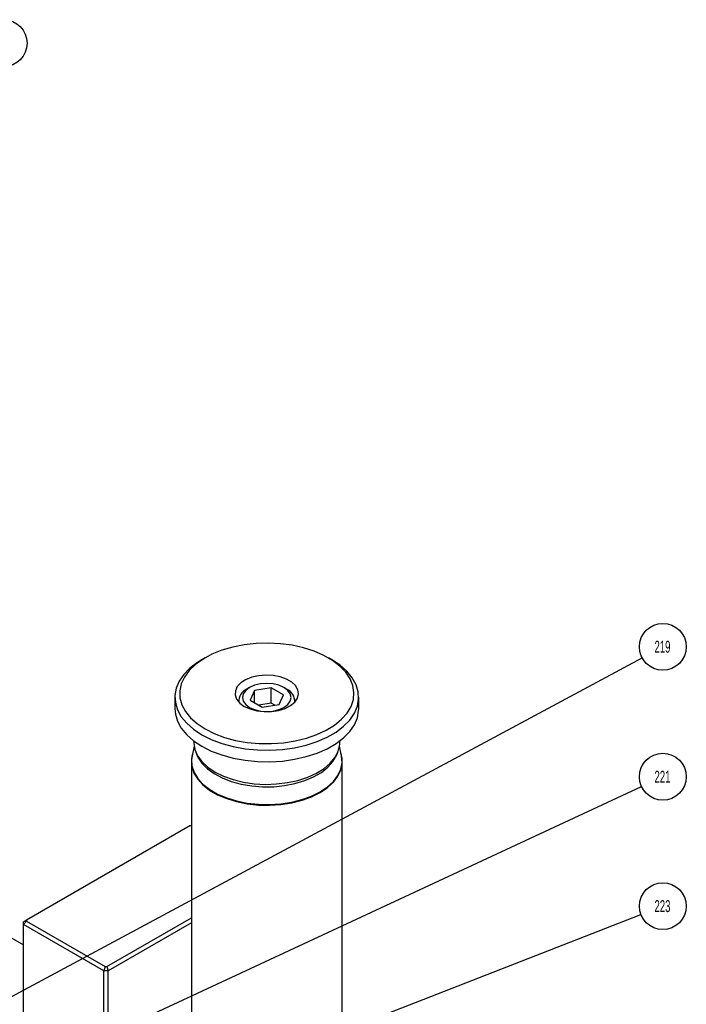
# Model space of a CAD drawing. Header units: inches. Extents: x 1880 to 2363, y -453 to -54.
# Tile 940 of 1056: x 2158.87 to 2164.44, y -421.38 to -413.14. Entities that reach past the tile are written whole.
import ezdxf

# ---------------------------------------------------------------- set-up
doc = ezdxf.new("R2010")
doc.units = ezdxf.units.IN
doc.header["$LTSCALE"] = 0.5
doc.header["$MEASUREMENT"] = 0
for name, color, linetype in [('DSS-M-S', 53, 'Continuous'), ('DST-M-S', 53, 'Continuous'), ('SID-M-S', 105, 'Continuous'), ('SVF-M-S', 8, 'Continuous')]:
    doc.layers.add(name, color=color, linetype=linetype)
doc.styles.add('SLDTEXTSTYLE0', font='TXT', dxfattribs={"width": 0.595745})

msp = doc.modelspace()

# ---------------------------------------------------------------- linework, layer by layer
at = {"layer": 'DSS-M-S', "linetype": 'Continuous', "lineweight": 25}
for p, q in [((2160.65162, -418.38875), (2160.56108, -418.41538)), ((2160.7477, -418.36965), (2160.65162, -418.38875)), ((2160.84745, -418.35846), (2160.7477, -418.36965)), ((2160.94892, -418.35539), (2160.84745, -418.35846)), ((2161.05015, -418.3605), (2160.94892, -418.35539)), ((2161.14916, -418.3737), (2161.05015, -418.3605)), ((2161.24402, -418.39472), (2161.14916, -418.3737)), ((2161.3329, -418.42316), (2161.24402, -418.39472)), ((2160.40353, -418.48903), (2160.33958, -418.53462)), ((2160.42111, -418.47852), (2160.39326, -418.4946)), ((2160.47785, -418.44903), (2160.40353, -418.48903)), ((2160.56108, -418.41538), (2160.47785, -418.44903)), ((2161.41405, -418.45846), (2161.3329, -418.42316)), ((2161.4859, -418.49994), (2161.41405, -418.45846)), ((2161.47916, -418.4946), (2161.45131, -418.47852)), ((2160.29426, -418.56487), (2160.2429, -418.61759)), ((2160.33958, -418.53462), (2160.28725, -418.5849)), ((2160.35757, -418.51667), (2160.29426, -418.56487)), ((2160.39326, -418.4946), (2160.35757, -418.51667)), ((2161.54793, -418.54014), (2161.47916, -418.4946)), ((2161.54705, -418.54679), (2161.4859, -418.49994)), ((2161.59632, -418.59809), (2161.54705, -418.54679)), ((2161.6054, -418.59072), (2161.54793, -418.54014)), ((2160.2429, -418.61759), (2160.20446, -418.67386)), ((2160.24754, -418.6389), (2160.22125, -418.69556)), ((2160.28725, -418.5849), (2160.24754, -418.6389)), ((2160.8102, -418.64088), (2160.75971, -418.66129)), ((2160.86749, -418.62774), (2160.8102, -418.64088)), ((2160.92849, -418.62258), (2160.86749, -418.62774)), ((2160.9899, -418.62569), (2160.92849, -418.62258)), ((2161.04841, -418.63688), (2160.9899, -418.62569)), ((2161.10088, -418.65556), (2161.04841, -418.63688)), ((2161.63273, -418.65286), (2161.59632, -418.59809)), ((2161.6504, -418.64535), (2161.6054, -418.59072)), ((2161.65559, -418.71001), (2161.63273, -418.65286)), ((2161.6821, -418.703), (2161.6504, -418.64535)), ((2160.17966, -418.73263), (2160.16894, -418.79281)), ((2160.20446, -418.67386), (2160.17966, -418.73263)), ((2160.22125, -418.69556), (2160.20886, -418.75378)), ((2160.68947, -418.7192), (2160.67351, -418.75358)), ((2160.71872, -418.68788), (2160.68947, -418.7192)), ((2160.75971, -418.66129), (2160.71872, -418.68788)), ((2161.14447, -418.68073), (2161.10088, -418.65556)), ((2161.17683, -418.71101), (2161.14447, -418.68073)), ((2161.19622, -418.7448), (2161.17683, -418.71101)), ((2161.66445, -418.76845), (2161.65559, -418.71001)), ((2161.6999, -418.76261), (2161.6821, -418.703)), ((2160.16849, -418.80794), (2160.16849, -418.90438)), ((2160.16894, -418.79281), (2160.17252, -418.85326)), ((2160.20886, -418.75378), (2160.21063, -418.81244)), ((2160.21063, -418.81244), (2160.22653, -418.87037)), ((2160.67351, -418.75358), (2160.67172, -418.78915)), ((2160.67172, -418.78915), (2160.68419, -418.824)), ((2161.1699, -418.84853), (2161.19266, -418.81546)), ((2161.19266, -418.81546), (2161.2016, -418.78025)), ((2161.2016, -418.78025), (2161.19622, -418.7448)), ((2161.65913, -418.82703), (2161.66445, -418.76845)), ((2161.70348, -418.82307), (2161.6999, -418.76261)), ((2161.70393, -418.90438), (2161.70393, -418.80794)), ((2160.17252, -418.85326), (2160.19032, -418.91287)), ((2160.22653, -418.87037), (2160.25624, -418.92647)), ((2160.68419, -418.824), (2160.71024, -418.85625)), ((2160.71024, -418.85625), (2160.74847, -418.88417)), ((2160.74847, -418.88417), (2160.79683, -418.90624)), ((2161.03423, -418.91823), (2161.08849, -418.90134)), ((2161.08849, -418.90134), (2161.13454, -418.87768)), ((2161.13454, -418.87768), (2161.1699, -418.84853)), ((2161.60666, -418.94008), (2161.63974, -418.88461)), ((2161.63974, -418.88461), (2161.65913, -418.82703)), ((2161.66795, -418.94201), (2161.69276, -418.88324)), ((2161.69276, -418.88324), (2161.70348, -418.82307)), ((2160.16849, -418.90438), (2160.17252, -418.9497)), ((2160.17252, -418.9497), (2160.19032, -419.00931)), ((2160.19032, -418.91287), (2160.22202, -418.97052)), ((2160.22202, -418.97052), (2160.26702, -419.02515)), ((2160.25624, -418.92647), (2160.29918, -418.97964)), ((2160.29918, -418.97964), (2160.35453, -419.02883)), ((2160.79683, -418.90624), (2160.8527, -418.92128)), ((2160.8527, -418.92128), (2160.91307, -418.92848)), ((2160.91307, -418.92848), (2160.97469, -418.92744)), ((2160.97469, -418.92744), (2161.03423, -418.91823)), ((2161.56052, -418.99235), (2161.60666, -418.94008)), ((2161.62952, -418.99828), (2161.66795, -418.94201)), ((2161.66795, -419.03845), (2161.69276, -418.97968)), ((2161.69276, -418.97968), (2161.70348, -418.91951)), ((2161.70348, -418.91951), (2161.70393, -418.90438)), ((2160.19032, -419.00931), (2160.22202, -419.06697)), ((2160.26702, -419.02515), (2160.32449, -419.07573)), ((2160.35453, -419.02883), (2160.42119, -419.0731)), ((2161.43294, -419.0833), (2161.50224, -419.0404)), ((2161.50224, -419.0404), (2161.56052, -418.99235)), ((2161.51485, -419.09921), (2161.57816, -419.05101)), ((2161.57816, -419.05101), (2161.62952, -418.99828)), ((2161.62952, -419.09472), (2161.66795, -419.03845)), ((2160.22202, -419.06697), (2160.26702, -419.12159)), ((2160.26702, -419.12159), (2160.32449, -419.17217)), ((2160.32449, -419.07573), (2160.39335, -419.12132)), ((2160.39335, -419.12132), (2160.47233, -419.16108)), ((2160.42119, -419.0731), (2160.49788, -419.11159)), ((2160.49788, -419.11159), (2160.5831, -419.14354)), ((2160.5831, -419.14354), (2160.67519, -419.16833)), ((2161.26687, -419.15043), (2161.35397, -419.12021)), ((2161.35397, -419.12021), (2161.43294, -419.0833)), ((2161.35727, -419.17853), (2161.44076, -419.14198)), ((2161.44076, -419.14198), (2161.51485, -419.09921)), ((2161.51485, -419.19565), (2161.57816, -419.14745)), ((2161.57816, -419.14745), (2161.62952, -419.09472)), ((2160.32449, -419.17217), (2160.39335, -419.21776)), ((2160.32597, -419.1733), (2160.32597, -419.18406)), ((2160.32597, -419.18406), (2160.32609, -419.19081)), ((2160.32609, -419.19081), (2160.33502, -419.24449)), ((2160.39335, -419.21776), (2160.47233, -419.25752)), ((2160.47233, -419.16108), (2160.55994, -419.19425)), ((2160.55994, -419.19425), (2160.65457, -419.22023)), ((2160.65457, -419.22023), (2160.75444, -419.23853)), ((2160.67519, -419.16833), (2160.77237, -419.18548)), ((2160.77237, -419.18548), (2160.87273, -419.19466)), ((2160.87273, -419.19466), (2160.97433, -419.19568)), ((2160.97433, -419.19568), (2161.07518, -419.18853)), ((2161.06665, -419.24469), (2161.16846, -419.23036)), ((2161.07518, -419.18853), (2161.17334, -419.17335)), ((2161.16846, -419.23036), (2161.26593, -419.20817)), ((2161.17334, -419.17335), (2161.26687, -419.15043)), ((2161.26593, -419.20817), (2161.35727, -419.17853)), ((2161.44076, -419.23842), (2161.51485, -419.19565)), ((2161.53295, -419.25774), (2161.54544, -419.20429)), ((2161.54544, -419.20429), (2161.54645, -419.18406)), ((2161.54645, -419.18406), (2161.54645, -419.1733)), ((2160.33502, -419.24449), (2160.35805, -419.29676)), ((2160.35805, -419.29676), (2160.39462, -419.34639)), ((2160.47233, -419.25752), (2160.55994, -419.29069)), ((2160.55994, -419.29069), (2160.65457, -419.31667)), ((2160.75444, -419.23853), (2160.8577, -419.24881)), ((2160.8577, -419.24881), (2160.96242, -419.25087)), ((2160.96242, -419.25087), (2161.06665, -419.24469)), ((2161.16846, -419.32681), (2161.26593, -419.30462)), ((2161.26593, -419.30462), (2161.35727, -419.27497)), ((2161.35727, -419.27497), (2161.44076, -419.23842)), ((2161.46663, -419.35825), (2161.50647, -419.30947)), ((2161.50647, -419.30947), (2161.53295, -419.25774)), ((2160.39462, -419.34639), (2160.4439, -419.39222)), ((2160.4439, -419.39222), (2160.50471, -419.43316)), ((2160.65457, -419.31667), (2160.75444, -419.33497)), ((2160.75444, -419.33497), (2160.8577, -419.34525)), ((2160.8577, -419.34525), (2160.96242, -419.34731)), ((2160.96242, -419.34731), (2161.06665, -419.34113)), ((2161.06665, -419.34113), (2161.16846, -419.32681)), ((2161.41435, -419.40295), (2161.46663, -419.35825)), ((2160.50471, -419.43316), (2160.57563, -419.46827)), ((2160.57563, -419.46827), (2160.65501, -419.49671)), ((2161.19646, -419.5027), (2161.27766, -419.47603)), ((2161.27766, -419.47603), (2161.35087, -419.44252)), ((2161.35087, -419.44252), (2161.41435, -419.40295)), ((2160.65501, -419.49671), (2160.74098, -419.51783)), ((2160.74098, -419.51783), (2160.83152, -419.53112)), ((2160.83152, -419.53112), (2160.92452, -419.53628)), ((2160.92452, -419.53628), (2161.01779, -419.53318)), ((2161.01779, -419.53318), (2161.10915, -419.5219)), ((2161.10915, -419.5219), (2161.19646, -419.5027))]:
    msp.add_line(p, q, dxfattribs=at)
at = {"layer": 'DST-M-S', "linetype": 'Continuous', "lineweight": 25}
for p, q in [((2160.29249, -419.88411), (2158.92828, -420.67165)), ((2160.30629, -419.88411), (2160.29249, -419.88411)), ((2157.7012, -420.18433), (2158.90328, -420.87828)), ((2158.92828, -420.67165), (2158.90328, -420.68609)), ((2158.92828, -420.68011), (2158.90328, -420.7065)), ((2158.90328, -420.7065), (2158.90328, -420.68609)), ((2159.57503, -421.09429), (2158.90328, -420.7065)), ((2158.90328, -422.75601), (2158.90328, -420.7065)), ((2158.92828, -420.67165), (2158.92828, -420.68011)), ((2158.92828, -420.68011), (2159.58538, -421.05945)), ((2159.60003, -421.05945), (2160.30629, -420.65173)), ((2160.30629, -420.69255), (2159.61038, -421.09429)), ((2159.58538, -421.05945), (2159.57503, -421.09429)), ((2159.61038, -421.09429), (2159.57503, -421.09429)), ((2159.57503, -423.10372), (2159.57503, -421.09429)), ((2159.58538, -421.05945), (2159.60003, -421.05945)), ((2159.60003, -421.05945), (2159.61038, -421.09429)), ((2159.61038, -423.06006), (2159.61038, -421.09429))]:
    msp.add_line(p, q, dxfattribs=at)
at = {"layer": 'SID-M-S'}
for p, q in [((2156.05342, -422.78717), (2164.07166, -418.47894)), ((2156.90272, -422.88847), (2164.06661, -419.55525)), ((2157.02628, -423.36747), (2164.06169, -420.62549))]:
    msp.add_line(p, q, dxfattribs=at)
at = {"layer": 'SID-M-S', "color": 0}
for centre in [(2158.73807, -413.33956), (2164.24431, -418.38617), (2164.24431, -419.47256), (2164.24431, -420.55431)]:
    msp.add_circle(centre, 0.196, dxfattribs=at)
at = {"layer": 'SVF-M-S', "linetype": 'Continuous', "lineweight": 25}
for p, q in [((2160.79258, -418.72703), (2160.7603, -418.75132)), ((2160.79256, -418.72704), (2160.77045, -418.73981)), ((2160.83465, -418.70839), (2160.79258, -418.72703)), ((2160.97357, -418.72946), (2160.83415, -418.75103)), ((2160.88364, -418.69668), (2160.83465, -418.70839)), ((2160.93621, -418.69268), (2160.88364, -418.69668)), ((2160.98878, -418.69668), (2160.93621, -418.69268)), ((2161.07563, -418.78838), (2160.97357, -418.72946)), ((2160.97357, -418.85705), (2160.97357, -418.72946)), ((2161.03777, -418.70839), (2160.98878, -418.69668)), ((2161.07984, -418.72703), (2161.03777, -418.70839)), ((2161.11212, -418.75132), (2161.07984, -418.72703)), ((2161.10196, -418.73981), (2161.07986, -418.72704)), ((2160.74001, -418.7796), (2160.73308, -418.80995)), ((2160.73308, -418.80995), (2160.74001, -418.8403)), ((2160.7603, -418.75132), (2160.74001, -418.7796)), ((2160.83415, -418.75103), (2160.79679, -418.83151)), ((2160.83415, -418.85308), (2160.83415, -418.75103)), ((2161.03827, -418.86887), (2161.07563, -418.78838)), ((2161.13241, -418.7796), (2161.11212, -418.75132)), ((2161.13933, -418.80995), (2161.13241, -418.7796)), ((2161.13241, -418.8403), (2161.13933, -418.80995)), ((2160.70183, -418.83546), (2160.70183, -418.8478)), ((2160.74001, -418.8403), (2160.7603, -418.86858)), ((2160.7603, -418.86858), (2160.79258, -418.89286)), ((2160.79258, -418.89286), (2160.83465, -418.9115)), ((2160.79679, -418.83151), (2160.89885, -418.89043)), ((2160.97357, -418.85705), (2160.86903, -418.87322)), ((2160.89885, -418.89043), (2161.03827, -418.86887)), ((2161.00339, -418.87426), (2160.97357, -418.85705)), ((2161.03777, -418.9115), (2161.07984, -418.89286)), ((2161.07984, -418.89286), (2161.11212, -418.86858)), ((2161.11212, -418.86858), (2161.13241, -418.8403)), ((2161.17058, -418.8478), (2161.17058, -418.83546)), ((2160.83465, -418.9115), (2160.88364, -418.92321)), ((2160.88364, -418.92321), (2160.93621, -418.92721)), ((2160.93621, -418.92721), (2160.98878, -418.92321)), ((2160.98878, -418.92321), (2161.03777, -418.9115)), ((2160.32886, -419.21831), (2160.3118, -419.29674)), ((2161.56062, -419.29674), (2161.54355, -419.21831)), ((2160.3118, -419.29674), (2160.30733, -419.32844)), ((2160.34351, -419.26791), (2160.3599, -419.30894)), ((2160.3599, -419.30894), (2160.39265, -419.35858)), ((2161.48919, -419.34645), (2161.51862, -419.29613)), ((2161.51862, -419.29613), (2161.52891, -419.26791)), ((2161.56158, -419.30135), (2161.56062, -419.29674)), ((2161.56509, -419.35561), (2161.56158, -419.30135)), ((2160.30673, -419.33401), (2160.30629, -419.34761)), ((2160.30629, -419.34761), (2160.30629, -423.49179)), ((2160.30629, -419.34761), (2160.31025, -419.38832)), ((2160.30692, -419.33137), (2160.30673, -419.33401)), ((2160.30733, -419.32844), (2160.31084, -419.3827)), ((2160.31025, -419.38832), (2160.32775, -419.44173)), ((2160.31084, -419.3827), (2160.32833, -419.43606)), ((2160.39265, -419.35858), (2160.43814, -419.40474)), ((2161.39243, -419.43644), (2161.44679, -419.39359)), ((2161.44679, -419.39359), (2161.48919, -419.34645)), ((2161.55456, -419.40957), (2161.56509, -419.35561)), ((2161.55515, -419.41521), (2161.56569, -419.36121)), ((2161.56569, -419.36121), (2161.56593, -419.35677)), ((2161.56593, -419.35677), (2161.56613, -419.34761)), ((2161.56613, -423.49179), (2161.56613, -419.34761)), ((2160.32775, -419.44173), (2160.35885, -419.49303)), ((2160.32833, -419.43606), (2160.3594, -419.48731)), ((2160.43814, -419.40474), (2160.49531, -419.44636)), ((2160.49531, -419.44636), (2160.56281, -419.48245)), ((2161.25314, -419.50538), (2161.32737, -419.47399)), ((2161.32737, -419.47399), (2161.39243, -419.43644)), ((2161.4926, -419.51179), (2161.53022, -419.46202)), ((2161.49313, -419.51753), (2161.53078, -419.46771)), ((2161.53022, -419.46202), (2161.55456, -419.40957)), ((2161.53078, -419.46771), (2161.55515, -419.41521)), ((2160.35885, -419.49303), (2160.40284, -419.54108)), ((2160.3594, -419.48731), (2160.40335, -419.53531)), ((2160.40284, -419.54108), (2160.45875, -419.58481)), ((2160.40335, -419.53531), (2160.4592, -419.579)), ((2160.56281, -419.48245), (2160.63907, -419.51217)), ((2160.63907, -419.51217), (2160.72228, -419.53482)), ((2160.72228, -419.53482), (2160.81052, -419.54987)), ((2160.81052, -419.54987), (2160.90169, -419.55697)), ((2160.90169, -419.55697), (2160.99368, -419.55595)), ((2160.99368, -419.55595), (2161.08432, -419.54684)), ((2161.08432, -419.54684), (2161.17149, -419.52985)), ((2161.17149, -419.52985), (2161.25314, -419.50538)), ((2161.38121, -419.59892), (2161.44256, -419.55776)), ((2161.44256, -419.55776), (2161.4926, -419.51179)), ((2161.44304, -419.56355), (2161.49313, -419.51753)), ((2160.45875, -419.58481), (2160.52532, -419.62324)), ((2160.4592, -419.579), (2160.52571, -419.6174)), ((2160.52532, -419.62324), (2160.60107, -419.65552)), ((2160.52571, -419.6174), (2160.60139, -419.64964)), ((2161.23027, -419.66323), (2161.30991, -419.63434)), ((2161.23055, -419.66911), (2161.31027, -419.6402)), ((2161.30991, -419.63434), (2161.38121, -419.59892)), ((2161.31027, -419.6402), (2161.38163, -419.60475)), ((2161.38163, -419.60475), (2161.44304, -419.56355)), ((2160.60107, -419.65552), (2160.68431, -419.68091)), ((2160.60139, -419.64964), (2160.68455, -419.67501)), ((2160.68431, -419.68091), (2160.77317, -419.69886)), ((2160.68455, -419.67501), (2160.77333, -419.69295)), ((2160.77317, -419.69886), (2160.86568, -419.70897)), ((2160.77333, -419.69295), (2160.86575, -419.70304)), ((2160.86568, -419.70897), (2160.95976, -419.711)), ((2160.86575, -419.70304), (2160.95974, -419.70507)), ((2160.95974, -419.70507), (2161.05321, -419.69899)), ((2160.95976, -419.711), (2161.05332, -419.70492)), ((2161.05321, -419.69899), (2161.14406, -419.68494)), ((2161.05332, -419.70492), (2161.14426, -419.69085)), ((2161.14406, -419.68494), (2161.23027, -419.66323)), ((2161.14426, -419.69085), (2161.23055, -419.66911))]:
    msp.add_line(p, q, dxfattribs=at)
for centre, radius, start, end in [((2160.81128, -418.84044), 0.1086, 112.067013, 184.55987), ((2161.05838, -418.84214), 0.11123, 356.427521, 66.932435)]:
    msp.add_arc(centre, radius, start, end, dxfattribs=at)
for points, knots in [([(2160.31493, -419.28574), (2160.3144, -419.28712), (2160.309, -419.30122), (2160.30862, -419.31604), (2160.30829, -419.32941)], [0, 0, 0, 0, 0.09822554, 1, 1, 1, 1]), ([(2161.5655, -419.35786), (2161.56575, -419.3409), (2161.56616, -419.31381), (2161.55745, -419.28764), (2161.55419, -419.27786)], [0, 0, 0, 0, 0.6260128, 1, 1, 1, 1])]:
    msp.add_open_spline(points, degree=3, knots=knots, dxfattribs=at)

# ---------------------------------------------------------------- texts
at = {"layer": 'SID-M-S', "color": 0, "char_height": 0.1, "attachment_point": 2, "style": 'SLDTEXTSTYLE0'}
for s, insert in [('219', (2164.24129, -418.3358)), ('221', (2164.24129, -419.42219)), ('223', (2164.24129, -420.50394))]:
    msp.add_mtext(s, dxfattribs=dict(at, insert=insert))

doc.saveas('drawing.dxf')
